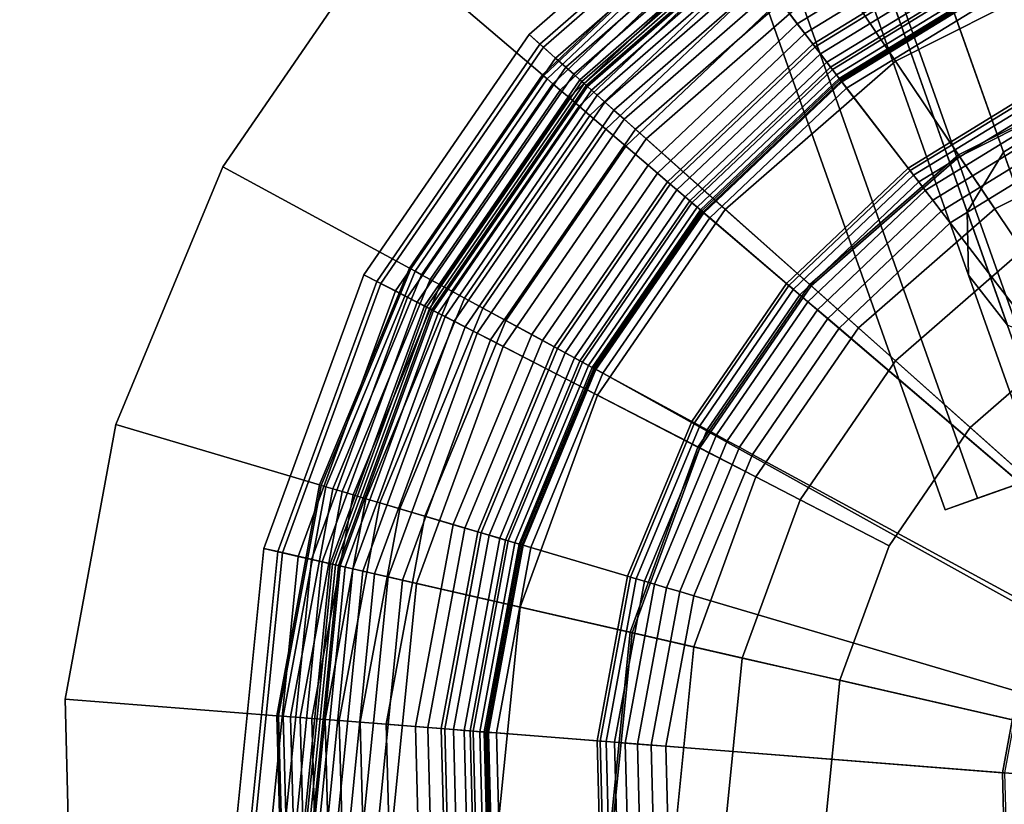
# Model space of a CAD drawing. Extents: x -43.1 to 43.1, y -41.3 to 41.3.
# Tile 263 of 656: x 12.8 to 13.8, y -39.9 to -39.1. Entities that reach past the tile are written whole.
import ezdxf

# ---------------------------------------------------------------- set-up
doc = ezdxf.new("R2010")
doc.units = 0
for name, color, linetype in [('CABLE.1', 18, 'CONTINUOUS'), ('LAMP', 7, 'CONTINUOUS'), ('LAMP_SUPPORT', 18, 'CONTINUOUS'), ('METAL_BASE', 254, 'CONTINUOUS')]:
    doc.layers.add(name, color=color, linetype=linetype)

msp = doc.modelspace()

# ---------------------------------------------------------------- linework, layer by layer
at = {"layer": 'CABLE.1'}
for points in [[(13.6834, -38.6408, 24.0598), (13.7612, -38.6278, 24.044), (13.9506, -39.1627, 24.6457), (13.8718, -39.1726, 24.6581)], [(13.7612, -38.6278, 24.044), (13.8273, -38.6443, 24.001), (14.0196, -39.1873, 24.6119), (13.9506, -39.1627, 24.6457)], [(13.6148, -38.6797, 24.044), (13.6834, -38.6408, 24.0598), (13.8718, -39.1726, 24.6581), (13.8042, -39.2145, 24.6457)], [(13.5738, -38.734, 24.001), (13.6148, -38.6797, 24.044), (13.8042, -39.2145, 24.6457), (13.7661, -39.2771, 24.6119)], [(13.5713, -38.7893, 23.9422), (13.5738, -38.734, 24.001), (13.7661, -39.2771, 24.6119), (13.7675, -39.3436, 24.5657)], [(13.608, -38.8307, 23.8834), (13.5713, -38.7893, 23.9422), (13.7675, -39.3436, 24.5657), (13.8082, -39.3961, 24.5195)], [(13.8205, -38.7953, 23.8404), (13.7519, -38.8342, 23.8246), (13.9561, -39.4108, 24.4733), (14.0236, -39.3689, 24.4857)], [(13.6741, -38.8472, 23.8404), (13.608, -38.8307, 23.8834), (13.8082, -39.3961, 24.5195), (13.8772, -39.4207, 24.4857)], [(13.7519, -38.8342, 23.8246), (13.6741, -38.8472, 23.8404), (13.8772, -39.4207, 24.4857), (13.9561, -39.4108, 24.4733)], [(13.8042, -39.2145, 24.6457), (13.8718, -39.1726, 24.6581), (13.9956, -39.5223, 25.3255), (13.929, -39.567, 25.3184)], [(13.7661, -39.2771, 24.6119), (13.8042, -39.2145, 24.6457), (13.929, -39.567, 25.3184), (13.8935, -39.637, 25.2989)], [(13.7675, -39.3436, 24.5657), (13.7661, -39.2771, 24.6119), (13.8935, -39.637, 25.2989), (13.8986, -39.7137, 25.2723)], [(13.8082, -39.3961, 24.5195), (13.7675, -39.3436, 24.5657), (13.8986, -39.7137, 25.2723), (13.9429, -39.7766, 25.2456)]]:
    msp.add_3dface(points, dxfattribs=at)
at = {"layer": 'LAMP'}
for points in [[(13.3063, -39.091, 34.4527), (13.5368, -38.8899, 34.4527), (13.5453, -38.9026, 34.5706), (13.3177, -39.1012, 34.5706)], [(13.3213, -39.1043, 34.1969), (13.548, -38.9066, 34.1969), (13.5368, -38.8899, 34.4527), (13.3063, -39.091, 34.4527)], [(13.3177, -39.1012, 34.5706), (13.5453, -38.9026, 34.5706), (13.578, -38.9513, 34.6933), (13.3615, -39.1402, 34.6933)], [(13.7567, -39.2172, 32.4555), (13.9416, -39.1241, 32.4555), (13.8599, -38.8933, 32.4478), (13.6201, -39.0139, 32.4478)], [(13.3341, -39.1157, 33.9125), (13.5575, -38.9208, 33.9125), (13.548, -38.9066, 34.1969), (13.3213, -39.1043, 34.1969)], [(13.6285, -39.0265, 34.8124), (13.865, -38.9076, 34.8124), (13.9021, -39.0125, 34.9196), (13.6906, -39.1189, 34.9196)], [(13.3447, -39.1252, 33.6123), (13.5655, -38.9326, 33.6123), (13.5575, -38.9208, 33.9125), (13.3341, -39.1157, 33.9125)], [(13.3532, -39.1328, 33.3092), (13.5718, -38.9421, 33.3092), (13.5655, -38.9326, 33.6123), (13.3447, -39.1252, 33.6123)], [(13.3596, -39.1385, 33.0163), (13.5766, -38.9492, 33.0163), (13.5718, -38.9421, 33.3092), (13.3532, -39.1328, 33.3092)], [(13.364, -39.1424, 32.7463), (13.5799, -38.9541, 32.7463), (13.5766, -38.9492, 33.0163), (13.3596, -39.1385, 33.0163)], [(13.3615, -39.1402, 34.6933), (13.578, -38.9513, 34.6933), (13.6285, -39.0265, 34.8124), (13.4291, -39.2005, 34.8124)], [(13.3663, -39.1445, 32.5123), (13.5816, -38.9566, 32.5123), (13.5799, -38.9541, 32.7463), (13.364, -39.1424, 32.7463)], [(13.3677, -39.1457, 32.4972), (13.5827, -38.9582, 32.4972), (13.5816, -38.9566, 32.5123), (13.3663, -39.1445, 32.5123)], [(13.3717, -39.1493, 32.4834), (13.5856, -38.9626, 32.4834), (13.5827, -38.9582, 32.4972), (13.3677, -39.1457, 32.4972)], [(13.3778, -39.1547, 32.4712), (13.5902, -38.9695, 32.4712), (13.5856, -38.9626, 32.4834), (13.3717, -39.1493, 32.4834)], [(13.3858, -39.1619, 32.4612), (13.5962, -38.9784, 32.4612), (13.5902, -38.9695, 32.4712), (13.3778, -39.1547, 32.4712)], [(13.3954, -39.1704, 32.4537), (13.6033, -38.989, 32.4537), (13.5962, -38.9784, 32.4612), (13.3858, -39.1619, 32.4612)], [(13.4062, -39.18, 32.4491), (13.6114, -39.0009, 32.4491), (13.6033, -38.989, 32.4537), (13.3954, -39.1704, 32.4537)], [(13.4178, -39.1904, 32.4478), (13.6201, -39.0139, 32.4478), (13.6114, -39.0009, 32.4491), (13.4062, -39.18, 32.4491)], [(13.6007, -39.3533, 32.4555), (13.7567, -39.2172, 32.4555), (13.6201, -39.0139, 32.4478), (13.4178, -39.1904, 32.4478)], [(13.6906, -39.1189, 34.9196), (13.9021, -39.0125, 34.9196), (13.9424, -39.1262, 35.0066), (13.7579, -39.219, 35.0066)], [(13.4291, -39.2005, 34.8124), (13.6285, -39.0265, 34.8124), (13.6906, -39.1189, 34.9196), (13.5122, -39.2745, 34.9196)], [(13.1331, -39.3431, 34.4527), (13.3063, -39.091, 34.4527), (13.3177, -39.1012, 34.5706), (13.1466, -39.3501, 34.5706)], [(13.1509, -39.3523, 34.1969), (13.3213, -39.1043, 34.1969), (13.3063, -39.091, 34.4527), (13.1331, -39.3431, 34.4527)], [(13.1466, -39.3501, 34.5706), (13.3177, -39.1012, 34.5706), (13.3615, -39.1402, 34.6933), (13.1987, -39.377, 34.6933)], [(13.1661, -39.3601, 33.9125), (13.3341, -39.1157, 33.9125), (13.3213, -39.1043, 34.1969), (13.1509, -39.3523, 34.1969)], [(13.1788, -39.3667, 33.6123), (13.3447, -39.1252, 33.6123), (13.3341, -39.1157, 33.9125), (13.1661, -39.3601, 33.9125)], [(13.5122, -39.2745, 34.9196), (13.6906, -39.1189, 34.9196), (13.7579, -39.219, 35.0066), (13.6023, -39.3547, 35.0066)], [(13.1889, -39.3719, 33.3092), (13.3532, -39.1328, 33.3092), (13.3447, -39.1252, 33.6123), (13.1788, -39.3667, 33.6123)], [(13.7949, -39.2741, 31.956), (13.9645, -39.1888, 31.956), (13.9416, -39.1241, 32.4555), (13.7567, -39.2172, 32.4555)], [(13.7579, -39.219, 35.0066), (13.9424, -39.1262, 35.0066), (13.9819, -39.2379, 35.0649), (13.824, -39.3173, 35.0649)], [(13.1966, -39.3759, 33.0163), (13.3596, -39.1385, 33.0163), (13.3532, -39.1328, 33.3092), (13.1889, -39.3719, 33.3092)], [(13.2017, -39.3785, 32.7463), (13.364, -39.1424, 32.7463), (13.3596, -39.1385, 33.0163), (13.1966, -39.3759, 33.0163)], [(13.1987, -39.377, 34.6933), (13.3615, -39.1402, 34.6933), (13.4291, -39.2005, 34.8124), (13.2792, -39.4185, 34.8124)], [(13.2044, -39.3799, 32.5123), (13.3663, -39.1445, 32.5123), (13.364, -39.1424, 32.7463), (13.2017, -39.3785, 32.7463)], [(13.2062, -39.3808, 32.4972), (13.3677, -39.1457, 32.4972), (13.3663, -39.1445, 32.5123), (13.2044, -39.3799, 32.5123)], [(13.2109, -39.3833, 32.4834), (13.3717, -39.1493, 32.4834), (13.3677, -39.1457, 32.4972), (13.2062, -39.3808, 32.4972)], [(13.2182, -39.387, 32.4712), (13.3778, -39.1547, 32.4712), (13.3717, -39.1493, 32.4834), (13.2109, -39.3833, 32.4834)], [(13.2277, -39.3919, 32.4612), (13.3858, -39.1619, 32.4612), (13.3778, -39.1547, 32.4712), (13.2182, -39.387, 32.4712)], [(13.2391, -39.3978, 32.4537), (13.3954, -39.1704, 32.4537), (13.3858, -39.1619, 32.4612), (13.2277, -39.3919, 32.4612)], [(13.2519, -39.4044, 32.4491), (13.4062, -39.18, 32.4491), (13.3954, -39.1704, 32.4537), (13.2391, -39.3978, 32.4537)], [(13.2658, -39.4116, 32.4478), (13.4178, -39.1904, 32.4478), (13.4062, -39.18, 32.4491), (13.2519, -39.4044, 32.4491)], [(13.4834, -39.5239, 32.4555), (13.6007, -39.3533, 32.4555), (13.4178, -39.1904, 32.4478), (13.2658, -39.4116, 32.4478)], [(13.7949, -39.2741, 31.956), (13.6518, -39.3989, 31.956), (14.2174, -39.9027, 31.956), (13.9645, -39.1888, 31.956)], [(13.2792, -39.4185, 34.8124), (13.4291, -39.2005, 34.8124), (13.5122, -39.2745, 34.9196), (13.3781, -39.4696, 34.9196)], [(13.6518, -39.3989, 31.956), (13.7949, -39.2741, 31.956), (13.7567, -39.2172, 32.4555), (13.6007, -39.3533, 32.4555)], [(13.6023, -39.3547, 35.0066), (13.7579, -39.219, 35.0066), (13.824, -39.3173, 35.0649), (13.6908, -39.4335, 35.0649)], [(13.3781, -39.4696, 34.9196), (13.5122, -39.2745, 34.9196), (13.6023, -39.3547, 35.0066), (13.4853, -39.5249, 35.0066)], [(13.6908, -39.4335, 35.0649), (13.824, -39.3173, 35.0649), (13.8826, -39.4046, 35.0862), (13.7692, -39.5035, 35.0862)], [(13.8826, -39.4046, 35.0862), (14.017, -39.337, 35.0862), (14.2174, -39.9027, 35.0862), (13.7692, -39.5035, 35.0862)], [(13.0279, -39.6303, 34.4527), (13.1331, -39.3431, 34.4527), (13.1466, -39.3501, 34.5706), (13.0428, -39.6337, 34.5706)], [(13.0475, -39.6348, 34.1969), (13.1509, -39.3523, 34.1969), (13.1331, -39.3431, 34.4527), (13.0279, -39.6303, 34.4527)], [(13.0428, -39.6337, 34.5706), (13.1466, -39.3501, 34.5706), (13.1987, -39.377, 34.6933), (13.1, -39.6468, 34.6933)], [(13.0642, -39.6386, 33.9125), (13.1661, -39.3601, 33.9125), (13.1509, -39.3523, 34.1969), (13.0475, -39.6348, 34.1969)], [(13.5443, -39.5553, 31.956), (13.6518, -39.3989, 31.956), (13.6007, -39.3533, 32.4555), (13.4834, -39.5239, 32.4555)], [(13.4853, -39.5249, 35.0066), (13.6023, -39.3547, 35.0066), (13.6908, -39.4335, 35.0649), (13.5906, -39.5793, 35.0649)], [(13.0781, -39.6418, 33.6123), (13.1788, -39.3667, 33.6123), (13.1661, -39.3601, 33.9125), (13.0642, -39.6386, 33.9125)], [(13.0892, -39.6444, 33.3092), (13.1889, -39.3719, 33.3092), (13.1788, -39.3667, 33.6123), (13.0781, -39.6418, 33.6123)], [(13.0976, -39.6463, 33.0163), (13.1966, -39.3759, 33.0163), (13.1889, -39.3719, 33.3092), (13.0892, -39.6444, 33.3092)], [(13.1033, -39.6476, 32.7463), (13.2017, -39.3785, 32.7463), (13.1966, -39.3759, 33.0163), (13.0976, -39.6463, 33.0163)], [(13.1, -39.6468, 34.6933), (13.1987, -39.377, 34.6933), (13.2792, -39.4185, 34.8124), (13.1883, -39.6671, 34.8124)], [(13.1062, -39.6483, 32.5123), (13.2044, -39.3799, 32.5123), (13.2017, -39.3785, 32.7463), (13.1033, -39.6476, 32.7463)], [(13.1081, -39.6487, 32.4972), (13.2062, -39.3808, 32.4972), (13.2044, -39.3799, 32.5123), (13.1062, -39.6483, 32.5123)], [(13.1133, -39.6499, 32.4834), (13.2109, -39.3833, 32.4834), (13.2062, -39.3808, 32.4972), (13.1081, -39.6487, 32.4972)], [(13.1213, -39.6517, 32.4712), (13.2182, -39.387, 32.4712), (13.2109, -39.3833, 32.4834), (13.1133, -39.6499, 32.4834)], [(13.1318, -39.6541, 32.4612), (13.2277, -39.3919, 32.4612), (13.2182, -39.387, 32.4712), (13.1213, -39.6517, 32.4712)], [(13.1442, -39.657, 32.4537), (13.2391, -39.3978, 32.4537), (13.2277, -39.3919, 32.4612), (13.1318, -39.6541, 32.4612)], [(13.1583, -39.6602, 32.4491), (13.2519, -39.4044, 32.4491), (13.2391, -39.3978, 32.4537), (13.1442, -39.657, 32.4537)], [(13.5443, -39.5553, 31.956), (13.4791, -39.7336, 31.956), (14.2174, -39.9027, 31.956), (13.6518, -39.3989, 31.956)], [(13.1735, -39.6637, 32.4478), (13.2658, -39.4116, 32.4478), (13.2519, -39.4044, 32.4491), (13.1583, -39.6602, 32.4491)], [(13.4122, -39.7183, 32.4555), (13.4834, -39.5239, 32.4555), (13.2658, -39.4116, 32.4478), (13.1735, -39.6637, 32.4478)], [(13.1883, -39.6671, 34.8124), (13.2792, -39.4185, 34.8124), (13.3781, -39.4696, 34.9196), (13.2968, -39.6919, 34.9196)], [(13.5906, -39.5793, 35.0649), (13.6908, -39.4335, 35.0649), (13.7692, -39.5035, 35.0862), (13.684, -39.6275, 35.0862)], [(13.2968, -39.6919, 34.9196), (13.3781, -39.4696, 34.9196), (13.4853, -39.5249, 35.0066), (13.4143, -39.7188, 35.0066)], [(13.684, -39.6275, 35.0862), (13.7692, -39.5035, 35.0862), (14.2174, -39.9027, 35.0862), (13.6323, -39.7687, 35.0862)], [(13.4791, -39.7336, 31.956), (13.5443, -39.5553, 31.956), (13.4834, -39.5239, 32.4555), (13.4122, -39.7183, 32.4555)], [(13.4143, -39.7188, 35.0066), (13.4853, -39.5249, 35.0066), (13.5906, -39.5793, 35.0649), (13.5299, -39.7453, 35.0649)], [(13.5299, -39.7453, 35.0649), (13.5906, -39.5793, 35.0649), (13.684, -39.6275, 35.0862), (13.6323, -39.7687, 35.0862)], [(12.9976, -39.9347, 34.4527), (13.0279, -39.6303, 34.4527), (13.0428, -39.6337, 34.5706), (13.0128, -39.9343, 34.5706)], [(13.0176, -39.9342, 34.1969), (13.0475, -39.6348, 34.1969), (13.0279, -39.6303, 34.4527), (12.9976, -39.9347, 34.4527)], [(13.0128, -39.9343, 34.5706), (13.0428, -39.6337, 34.5706), (13.1, -39.6468, 34.6933), (13.0714, -39.9327, 34.6933)], [(13.0347, -39.9337, 33.9125), (13.0642, -39.6386, 33.9125), (13.0475, -39.6348, 34.1969), (13.0176, -39.9342, 34.1969)], [(13.049, -39.9333, 33.6123), (13.0781, -39.6418, 33.6123), (13.0642, -39.6386, 33.9125), (13.0347, -39.9337, 33.9125)], [(13.0604, -39.933, 33.3092), (13.0892, -39.6444, 33.3092), (13.0781, -39.6418, 33.6123), (13.049, -39.9333, 33.6123)], [(13.069, -39.9328, 33.0163), (13.0976, -39.6463, 33.0163), (13.0892, -39.6444, 33.3092), (13.0604, -39.933, 33.3092)], [(13.0748, -39.9327, 32.7463), (13.1033, -39.6476, 32.7463), (13.0976, -39.6463, 33.0163), (13.069, -39.9328, 33.0163)], [(13.0714, -39.9327, 34.6933), (13.1, -39.6468, 34.6933), (13.1883, -39.6671, 34.8124), (13.162, -39.9304, 34.8124)], [(13.0779, -39.9326, 32.5123), (13.1062, -39.6483, 32.5123), (13.1033, -39.6476, 32.7463), (13.0748, -39.9327, 32.7463)], [(13.0798, -39.9325, 32.4972), (13.1081, -39.6487, 32.4972), (13.1062, -39.6483, 32.5123), (13.0779, -39.9326, 32.5123)], [(13.0851, -39.9324, 32.4834), (13.1133, -39.6499, 32.4834), (13.1081, -39.6487, 32.4972), (13.0798, -39.9325, 32.4972)], [(13.0933, -39.9322, 32.4712), (13.1213, -39.6517, 32.4712), (13.1133, -39.6499, 32.4834), (13.0851, -39.9324, 32.4834)], [(13.104, -39.9319, 32.4612), (13.1318, -39.6541, 32.4612), (13.1213, -39.6517, 32.4712), (13.0933, -39.9322, 32.4712)], [(13.1168, -39.9315, 32.4537), (13.1442, -39.657, 32.4537), (13.1318, -39.6541, 32.4612), (13.104, -39.9319, 32.4612)], [(13.1312, -39.9312, 32.4491), (13.1583, -39.6602, 32.4491), (13.1442, -39.657, 32.4537), (13.1168, -39.9315, 32.4537)], [(13.1469, -39.9308, 32.4478), (13.1735, -39.6637, 32.4478), (13.1583, -39.6602, 32.4491), (13.1312, -39.9312, 32.4491)], [(13.3917, -39.9243, 32.4555), (13.4122, -39.7183, 32.4555), (13.1735, -39.6637, 32.4478), (13.1469, -39.9308, 32.4478)], [(13.162, -39.9304, 34.8124), (13.1883, -39.6671, 34.8124), (13.2968, -39.6919, 34.9196), (13.2733, -39.9275, 34.9196)], [(13.2733, -39.9275, 34.9196), (13.2968, -39.6919, 34.9196), (13.4143, -39.7188, 35.0066), (13.3938, -39.9243, 35.0066)], [(13.4602, -39.9226, 31.956), (13.4791, -39.7336, 31.956), (13.4122, -39.7183, 32.4555), (13.3917, -39.9243, 32.4555)], [(13.3938, -39.9243, 35.0066), (13.4143, -39.7188, 35.0066), (13.5299, -39.7453, 35.0649), (13.5123, -39.9212, 35.0649)], [(13.4602, -39.9226, 31.956), (13.4889, -40.1102, 31.956), (14.2174, -39.9027, 31.956), (13.4791, -39.7336, 31.956)], [(13.5123, -39.9212, 35.0649), (13.5299, -39.7453, 35.0649), (13.6323, -39.7687, 35.0862), (13.6174, -39.9184, 35.0862)], [(13.6174, -39.9184, 35.0862), (13.6323, -39.7687, 35.0862), (14.2174, -39.9027, 35.0862), (13.6401, -40.0672, 35.0862)]]:
    msp.add_3dface(points, dxfattribs=at)
at = {"layer": 'LAMP_SUPPORT'}
for points in [[(13.7772, -38.9787, 32.3543), (13.5956, -39.09, 32.3543), (13.5388, -39.016, 32.3543), (13.737, -38.8945, 32.3543)], [(13.7583, -38.9392, 28.7526), (13.5689, -39.0553, 28.7526), (13.5877, -39.0797, 28.745), (13.7716, -38.967, 28.745)], [(13.4988, -38.9639, 28.8247), (13.3203, -39.1334, 28.8247), (13.3216, -39.1345, 28.8097), (13.4999, -38.9653, 28.8097)], [(13.4988, -38.9639, 32.2886), (13.3203, -39.1334, 32.2886), (13.3203, -39.1334, 28.8247), (13.4988, -38.9639, 28.8247)], [(13.4999, -38.9653, 32.3037), (13.3216, -39.1345, 32.3037), (13.3203, -39.1334, 32.2886), (13.4988, -38.9639, 32.2886)], [(13.4999, -38.9653, 28.8097), (13.3216, -39.1345, 28.8097), (13.3253, -39.1377, 28.7959), (13.5029, -38.9692, 28.7959)], [(13.5029, -38.9692, 32.3175), (13.3253, -39.1377, 32.3175), (13.3216, -39.1345, 32.3037), (13.4999, -38.9653, 32.3037)], [(13.5029, -38.9692, 28.7959), (13.3253, -39.1377, 28.7959), (13.3312, -39.1428, 28.7837), (13.5076, -38.9754, 28.7837)], [(13.5076, -38.9754, 32.3297), (13.3312, -39.1428, 32.3297), (13.3253, -39.1377, 32.3175), (13.5029, -38.9692, 32.3175)], [(13.5076, -38.9754, 28.7837), (13.3312, -39.1428, 28.7837), (13.339, -39.1494, 28.7735), (13.5138, -38.9834, 28.7735)], [(13.5138, -38.9834, 32.3398), (13.339, -39.1494, 32.3398), (13.3312, -39.1428, 32.3297), (13.5076, -38.9754, 32.3297)], [(13.7716, -38.967, 28.745), (13.5877, -39.0797, 28.745), (13.6063, -39.104, 28.735), (13.7848, -38.9946, 28.735)], [(14.2012, -39.8793, 31.3898), (13.6337, -39.1397, 31.3898), (13.8041, -39.0352, 31.3898), (13.9926, -38.9685, 31.3898)], [(13.5138, -38.9834, 28.7735), (13.339, -39.1494, 28.7735), (13.3483, -39.1573, 28.7657), (13.5213, -38.9931, 28.7657)], [(13.5213, -38.9931, 32.3476), (13.3483, -39.1573, 32.3476), (13.339, -39.1494, 32.3398), (13.5138, -38.9834, 32.3398)], [(13.7832, -38.9913, 32.3527), (13.6041, -39.1011, 32.3527), (13.5956, -39.09, 32.3543), (13.7772, -38.9787, 32.3543)], [(13.5213, -38.9931, 28.7657), (13.3483, -39.1573, 28.7657), (13.3588, -39.1663, 28.7608), (13.5297, -39.0041, 28.7608)], [(13.5297, -39.0041, 32.3525), (13.3588, -39.1663, 32.3525), (13.3483, -39.1573, 32.3476), (13.5213, -38.9931, 32.3476)], [(13.7887, -39.0029, 32.3481), (13.6119, -39.1112, 32.3481), (13.6041, -39.1011, 32.3527), (13.7832, -38.9913, 32.3527)], [(13.7848, -38.9946, 28.735), (13.6063, -39.104, 28.735), (13.6226, -39.1252, 28.7229), (13.7963, -39.0188, 28.7229)], [(13.5297, -39.0041, 28.7608), (13.3588, -39.1663, 28.7608), (13.3702, -39.176, 28.7591), (13.5388, -39.016, 28.7591)], [(13.5388, -39.016, 32.3543), (13.3702, -39.176, 32.3543), (13.3588, -39.1663, 32.3525), (13.5297, -39.0041, 32.3525)], [(13.7936, -39.0131, 32.3409), (13.6188, -39.1202, 32.3409), (13.6119, -39.1112, 32.3481), (13.7887, -39.0029, 32.3481)], [(13.5388, -39.016, 28.7591), (13.3702, -39.176, 28.7591), (13.3869, -39.1903, 28.7574), (13.5522, -39.0334, 28.7574)], [(13.5956, -39.09, 32.3543), (13.4411, -39.2366, 32.3543), (13.3702, -39.176, 32.3543), (13.5388, -39.016, 32.3543)], [(13.7976, -39.0216, 32.3315), (13.6245, -39.1277, 32.3315), (13.6188, -39.1202, 32.3409), (13.7936, -39.0131, 32.3409)], [(13.7963, -39.0188, 28.7229), (13.6226, -39.1252, 28.7229), (13.6344, -39.1406, 28.709), (13.8046, -39.0362, 28.709)], [(13.8007, -39.0281, 32.3202), (13.6289, -39.1334, 32.3202), (13.6245, -39.1277, 32.3315), (13.7976, -39.0216, 32.3315)], [(13.5522, -39.0334, 28.7574), (13.3869, -39.1903, 28.7574), (13.4078, -39.2082, 28.7526), (13.5689, -39.0553, 28.7526)], [(13.8027, -39.0323, 32.3074), (13.6317, -39.1371, 32.3074), (13.6289, -39.1334, 32.3202), (13.8007, -39.0281, 32.3202)], [(13.8034, -39.0337, 32.2934), (13.6327, -39.1384, 32.2934), (13.6317, -39.1371, 32.3074), (13.8027, -39.0323, 32.3074)], [(13.8041, -39.0352, 31.3898), (13.6337, -39.1397, 31.3898), (13.6327, -39.1384, 32.2934), (13.8034, -39.0337, 32.2934)], [(13.8046, -39.0362, 28.709), (13.6344, -39.1406, 28.709), (13.6395, -39.1472, 28.6937), (13.8082, -39.0438, 28.6937)], [(13.8082, -39.0438, 28.6937), (13.6395, -39.1472, 28.6937), (13.704, -39.2313, 27.6716), (13.8538, -39.1394, 27.6716)], [(13.5689, -39.0553, 28.7526), (13.4078, -39.2082, 28.7526), (13.4313, -39.2282, 28.745), (13.5877, -39.0797, 28.745)], [(13.5877, -39.0797, 28.745), (13.4313, -39.2282, 28.745), (13.4545, -39.2481, 28.735), (13.6063, -39.104, 28.735)], [(13.6041, -39.1011, 32.3527), (13.4517, -39.2457, 32.3527), (13.4411, -39.2366, 32.3543), (13.5956, -39.09, 32.3543)], [(13.6119, -39.1112, 32.3481), (13.4615, -39.254, 32.3481), (13.4517, -39.2457, 32.3527), (13.6041, -39.1011, 32.3527)], [(13.6063, -39.104, 28.735), (13.4545, -39.2481, 28.735), (13.4749, -39.2654, 28.7229), (13.6226, -39.1252, 28.7229)], [(13.6188, -39.1202, 32.3409), (13.4701, -39.2613, 32.3409), (13.4615, -39.254, 32.3481), (13.6119, -39.1112, 32.3481)], [(13.6245, -39.1277, 32.3315), (13.4772, -39.2675, 32.3315), (13.4701, -39.2613, 32.3409), (13.6188, -39.1202, 32.3409)], [(13.6226, -39.1252, 28.7229), (13.4749, -39.2654, 28.7229), (13.4896, -39.278, 28.709), (13.6344, -39.1406, 28.709)], [(13.6289, -39.1334, 32.3202), (13.4827, -39.2721, 32.3202), (13.4772, -39.2675, 32.3315), (13.6245, -39.1277, 32.3315)], [(13.3203, -39.1334, 28.8247), (13.1808, -39.3363, 28.8247), (13.1823, -39.3371, 28.8097), (13.3216, -39.1345, 28.8097)], [(13.3203, -39.1334, 32.2886), (13.1808, -39.3363, 32.2886), (13.1808, -39.3363, 28.8247), (13.3203, -39.1334, 28.8247)], [(13.3216, -39.1345, 32.3037), (13.1823, -39.3371, 32.3037), (13.1808, -39.3363, 32.2886), (13.3203, -39.1334, 32.2886)], [(13.3216, -39.1345, 28.8097), (13.1823, -39.3371, 28.8097), (13.1867, -39.3395, 28.7959), (13.3253, -39.1377, 28.7959)], [(13.3253, -39.1377, 32.3175), (13.1867, -39.3395, 32.3175), (13.1823, -39.3371, 32.3037), (13.3216, -39.1345, 32.3037)], [(13.3253, -39.1377, 28.7959), (13.1867, -39.3395, 28.7959), (13.1935, -39.3432, 28.7837), (13.3312, -39.1428, 28.7837)], [(13.3312, -39.1428, 32.3297), (13.1935, -39.3432, 32.3297), (13.1867, -39.3395, 32.3175), (13.3253, -39.1377, 32.3175)], [(13.6317, -39.1371, 32.3074), (13.4862, -39.2751, 32.3074), (13.4827, -39.2721, 32.3202), (13.6289, -39.1334, 32.3202)], [(13.6327, -39.1384, 32.2934), (13.4875, -39.2762, 32.2934), (13.4862, -39.2751, 32.3074), (13.6317, -39.1371, 32.3074)], [(13.6337, -39.1397, 31.3898), (13.4887, -39.2773, 31.3898), (13.4875, -39.2762, 32.2934), (13.6327, -39.1384, 32.2934)], [(14.2012, -39.8793, 31.3898), (14.1976, -39.8827, 31.3898), (13.4887, -39.2773, 31.3898), (13.6337, -39.1397, 31.3898)], [(13.6344, -39.1406, 28.709), (13.4896, -39.278, 28.709), (13.4959, -39.2834, 28.6937), (13.6395, -39.1472, 28.6937)], [(13.8538, -39.1394, 27.6716), (13.704, -39.2313, 27.6716), (13.706, -39.2339, 27.6563), (13.8552, -39.1424, 27.6563)], [(13.3312, -39.1428, 28.7837), (13.1935, -39.3432, 28.7837), (13.2024, -39.348, 28.7735), (13.339, -39.1494, 28.7735)], [(13.339, -39.1494, 32.3398), (13.2024, -39.348, 32.3398), (13.1935, -39.3432, 32.3297), (13.3312, -39.1428, 32.3297)], [(13.339, -39.1494, 28.7735), (13.2024, -39.348, 28.7735), (13.2132, -39.3538, 28.7657), (13.3483, -39.1573, 28.7657)], [(13.3483, -39.1573, 32.3476), (13.2132, -39.3538, 32.3476), (13.2024, -39.348, 32.3398), (13.339, -39.1494, 32.3398)], [(13.6395, -39.1472, 28.6937), (13.4959, -39.2834, 28.6937), (13.5765, -39.3522, 27.6716), (13.704, -39.2313, 27.6716)], [(13.8552, -39.1424, 27.6563), (13.706, -39.2339, 27.6563), (13.7098, -39.2388, 27.6424), (13.8579, -39.148, 27.6424)], [(13.8579, -39.148, 27.6424), (13.7098, -39.2388, 27.6424), (13.7152, -39.2458, 27.6303), (13.8618, -39.156, 27.6303)], [(13.3483, -39.1573, 28.7657), (13.2132, -39.3538, 28.7657), (13.2253, -39.3604, 28.7608), (13.3588, -39.1663, 28.7608)], [(13.3588, -39.1663, 32.3525), (13.2253, -39.3604, 32.3525), (13.2132, -39.3538, 32.3476), (13.3483, -39.1573, 32.3476)], [(13.8618, -39.156, 27.6303), (13.7152, -39.2458, 27.6303), (13.7219, -39.2547, 27.6203), (13.8665, -39.166, 27.6203)], [(13.3588, -39.1663, 28.7608), (13.2253, -39.3604, 28.7608), (13.2385, -39.3676, 28.7591), (13.3702, -39.176, 28.7591)], [(13.3702, -39.176, 32.3543), (13.2385, -39.3676, 32.3543), (13.2253, -39.3604, 32.3525), (13.3588, -39.1663, 32.3525)], [(13.8665, -39.166, 27.6203), (13.7219, -39.2547, 27.6203), (13.7298, -39.2649, 27.6127), (13.8721, -39.1777, 27.6127)], [(13.3702, -39.176, 28.7591), (13.2385, -39.3676, 28.7591), (13.2578, -39.3781, 28.7574), (13.3869, -39.1903, 28.7574)], [(13.4411, -39.2366, 32.3543), (13.3205, -39.4121, 32.3543), (13.2385, -39.3676, 32.3543), (13.3702, -39.176, 32.3543)], [(13.8721, -39.1777, 27.6127), (13.7298, -39.2649, 27.6127), (13.7386, -39.2764, 27.6079), (13.8783, -39.1908, 27.6079)], [(13.3869, -39.1903, 28.7574), (13.2578, -39.3781, 28.7574), (13.282, -39.3912, 28.7526), (13.4078, -39.2082, 28.7526)], [(13.8783, -39.1908, 27.6079), (13.7386, -39.2764, 27.6079), (13.7481, -39.2887, 27.6063), (13.885, -39.2048, 27.6063)], [(13.4078, -39.2082, 28.7526), (13.282, -39.3912, 28.7526), (13.3091, -39.4059, 28.745), (13.4313, -39.2282, 28.745)], [(13.885, -39.2048, 27.6063), (13.7481, -39.2887, 27.6063), (13.9637, -39.5697, 27.6063), (14.0375, -39.5245, 27.6063)], [(13.4313, -39.2282, 28.745), (13.3091, -39.4059, 28.745), (13.336, -39.4205, 28.735), (13.4545, -39.2481, 28.735)], [(13.704, -39.2313, 27.6716), (13.5765, -39.3522, 27.6716), (13.579, -39.3544, 27.6563), (13.706, -39.2339, 27.6563)], [(13.706, -39.2339, 27.6563), (13.579, -39.3544, 27.6563), (13.5838, -39.3584, 27.6424), (13.7098, -39.2388, 27.6424)], [(13.4517, -39.2457, 32.3527), (13.3327, -39.4188, 32.3527), (13.3205, -39.4121, 32.3543), (13.4411, -39.2366, 32.3543)], [(13.7098, -39.2388, 27.6424), (13.5838, -39.3584, 27.6424), (13.5905, -39.3642, 27.6303), (13.7152, -39.2458, 27.6303)], [(13.4615, -39.254, 32.3481), (13.344, -39.4249, 32.3481), (13.3327, -39.4188, 32.3527), (13.4517, -39.2457, 32.3527)], [(13.4545, -39.2481, 28.735), (13.336, -39.4205, 28.735), (13.3595, -39.4333, 28.7229), (13.4749, -39.2654, 28.7229)], [(13.4701, -39.2613, 32.3409), (13.3539, -39.4303, 32.3409), (13.344, -39.4249, 32.3481), (13.4615, -39.254, 32.3481)], [(13.7152, -39.2458, 27.6303), (13.5905, -39.3642, 27.6303), (13.5989, -39.3714, 27.6203), (13.7219, -39.2547, 27.6203)], [(13.7219, -39.2547, 27.6203), (13.5989, -39.3714, 27.6203), (13.6088, -39.3798, 27.6127), (13.7298, -39.2649, 27.6127)], [(13.4772, -39.2675, 32.3315), (13.3622, -39.4348, 32.3315), (13.3539, -39.4303, 32.3409), (13.4701, -39.2613, 32.3409)], [(13.7298, -39.2649, 27.6127), (13.6088, -39.3798, 27.6127), (13.6198, -39.3892, 27.6079), (13.7386, -39.2764, 27.6079)], [(13.4749, -39.2654, 28.7229), (13.3595, -39.4333, 28.7229), (13.3765, -39.4425, 28.709), (13.4896, -39.278, 28.709)], [(13.4827, -39.2721, 32.3202), (13.3686, -39.4382, 32.3202), (13.3622, -39.4348, 32.3315), (13.4772, -39.2675, 32.3315)], [(13.4862, -39.2751, 32.3074), (13.3726, -39.4404, 32.3074), (13.3686, -39.4382, 32.3202), (13.4827, -39.2721, 32.3202)], [(13.4875, -39.2762, 32.2934), (13.3741, -39.4412, 32.2934), (13.3726, -39.4404, 32.3074), (13.4862, -39.2751, 32.3074)], [(13.4887, -39.2773, 31.3898), (13.3755, -39.442, 31.3898), (13.3741, -39.4412, 32.2934), (13.4875, -39.2762, 32.2934)], [(14.1976, -39.8827, 31.3898), (14.1919, -39.8963, 31.3898), (13.3755, -39.442, 31.3898), (13.4887, -39.2773, 31.3898)], [(13.4896, -39.278, 28.709), (13.3765, -39.4425, 28.709), (13.3838, -39.4465, 28.6937), (13.4959, -39.2834, 28.6937)], [(13.4959, -39.2834, 28.6937), (13.3838, -39.4465, 28.6937), (13.477, -39.4971, 27.6716), (13.5765, -39.3522, 27.6716)], [(13.7386, -39.2764, 27.6079), (13.6198, -39.3892, 27.6079), (13.6316, -39.3993, 27.6063), (13.7481, -39.2887, 27.6063)], [(13.7481, -39.2887, 27.6063), (13.6316, -39.3993, 27.6063), (13.9009, -39.6293, 27.6063), (13.9637, -39.5697, 27.6063)], [(13.1808, -39.3363, 28.8247), (13.0866, -39.5637, 28.8247), (13.0883, -39.5642, 28.8097), (13.1823, -39.3371, 28.8097)], [(13.1808, -39.3363, 32.2886), (13.0866, -39.5637, 32.2886), (13.0866, -39.5637, 28.8247), (13.1808, -39.3363, 28.8247)], [(13.1823, -39.3371, 32.3037), (13.0883, -39.5642, 32.3037), (13.0866, -39.5637, 32.2886), (13.1808, -39.3363, 32.2886)], [(13.1823, -39.3371, 28.8097), (13.0883, -39.5642, 28.8097), (13.093, -39.5656, 28.7959), (13.1867, -39.3395, 28.7959)], [(13.1867, -39.3395, 32.3175), (13.093, -39.5656, 32.3175), (13.0883, -39.5642, 32.3037), (13.1823, -39.3371, 32.3037)], [(13.1867, -39.3395, 28.7959), (13.093, -39.5656, 28.7959), (13.1004, -39.5678, 28.7837), (13.1935, -39.3432, 28.7837)], [(13.1935, -39.3432, 32.3297), (13.1004, -39.5678, 32.3297), (13.093, -39.5656, 32.3175), (13.1867, -39.3395, 32.3175)], [(13.1935, -39.3432, 28.7837), (13.1004, -39.5678, 28.7837), (13.1102, -39.5707, 28.7735), (13.2024, -39.348, 28.7735)], [(13.2024, -39.348, 32.3398), (13.1102, -39.5707, 32.3398), (13.1004, -39.5678, 32.3297), (13.1935, -39.3432, 32.3297)], [(13.2024, -39.348, 28.7735), (13.1102, -39.5707, 28.7735), (13.1219, -39.5742, 28.7657), (13.2132, -39.3538, 28.7657)], [(13.2132, -39.3538, 32.3476), (13.1219, -39.5742, 32.3476), (13.1102, -39.5707, 32.3398), (13.2024, -39.348, 32.3398)], [(13.2132, -39.3538, 28.7657), (13.1219, -39.5742, 28.7657), (13.1351, -39.5781, 28.7608), (13.2253, -39.3604, 28.7608)], [(13.2253, -39.3604, 32.3525), (13.1351, -39.5781, 32.3525), (13.1219, -39.5742, 32.3476), (13.2132, -39.3538, 32.3476)], [(13.5765, -39.3522, 27.6716), (13.477, -39.4971, 27.6716), (13.4798, -39.4986, 27.6563), (13.579, -39.3544, 27.6563)], [(13.579, -39.3544, 27.6563), (13.4798, -39.4986, 27.6563), (13.4853, -39.5016, 27.6424), (13.5838, -39.3584, 27.6424)], [(13.2253, -39.3604, 28.7608), (13.1351, -39.5781, 28.7608), (13.1496, -39.5824, 28.7591), (13.2385, -39.3676, 28.7591)], [(13.2385, -39.3676, 32.3543), (13.1496, -39.5824, 32.3543), (13.1351, -39.5781, 32.3525), (13.2253, -39.3604, 32.3525)], [(13.2385, -39.3676, 28.7591), (13.1496, -39.5824, 28.7591), (13.1706, -39.5886, 28.7574), (13.2578, -39.3781, 28.7574)], [(13.3205, -39.4121, 32.3543), (13.239, -39.6089, 32.3543), (13.1496, -39.5824, 32.3543), (13.2385, -39.3676, 32.3543)], [(13.5838, -39.3584, 27.6424), (13.4853, -39.5016, 27.6424), (13.4931, -39.5058, 27.6303), (13.5905, -39.3642, 27.6303)], [(13.5905, -39.3642, 27.6303), (13.4931, -39.5058, 27.6303), (13.5029, -39.5111, 27.6203), (13.5989, -39.3714, 27.6203)], [(13.2578, -39.3781, 28.7574), (13.1706, -39.5886, 28.7574), (13.197, -39.5964, 28.7526), (13.282, -39.3912, 28.7526)], [(13.5989, -39.3714, 27.6203), (13.5029, -39.5111, 27.6203), (13.5143, -39.5173, 27.6127), (13.6088, -39.3798, 27.6127)], [(13.6088, -39.3798, 27.6127), (13.5143, -39.5173, 27.6127), (13.527, -39.5242, 27.6079), (13.6198, -39.3892, 27.6079)], [(13.282, -39.3912, 28.7526), (13.197, -39.5964, 28.7526), (13.2266, -39.6052, 28.745), (13.3091, -39.4059, 28.745)], [(13.6198, -39.3892, 27.6079), (13.527, -39.5242, 27.6079), (13.5406, -39.5316, 27.6063), (13.6316, -39.3993, 27.6063)], [(13.6316, -39.3993, 27.6063), (13.5406, -39.5316, 27.6063), (13.8519, -39.7006, 27.6063), (13.9009, -39.6293, 27.6063)], [(13.3091, -39.4059, 28.745), (13.2266, -39.6052, 28.745), (13.2559, -39.6139, 28.735), (13.336, -39.4205, 28.735)], [(13.3327, -39.4188, 32.3527), (13.2524, -39.6128, 32.3527), (13.239, -39.6089, 32.3543), (13.3205, -39.4121, 32.3543)], [(13.344, -39.4249, 32.3481), (13.2646, -39.6165, 32.3481), (13.2524, -39.6128, 32.3527), (13.3327, -39.4188, 32.3527)], [(13.336, -39.4205, 28.735), (13.2559, -39.6139, 28.735), (13.2816, -39.6215, 28.7229), (13.3595, -39.4333, 28.7229)], [(13.3539, -39.4303, 32.3409), (13.2755, -39.6197, 32.3409), (13.2646, -39.6165, 32.3481), (13.344, -39.4249, 32.3481)], [(13.3622, -39.4348, 32.3315), (13.2845, -39.6224, 32.3315), (13.2755, -39.6197, 32.3409), (13.3539, -39.4303, 32.3409)], [(13.3595, -39.4333, 28.7229), (13.2816, -39.6215, 28.7229), (13.3001, -39.627, 28.709), (13.3765, -39.4425, 28.709)], [(13.3686, -39.4382, 32.3202), (13.2915, -39.6244, 32.3202), (13.2845, -39.6224, 32.3315), (13.3622, -39.4348, 32.3315)], [(13.3726, -39.4404, 32.3074), (13.2959, -39.6257, 32.3074), (13.2915, -39.6244, 32.3202), (13.3686, -39.4382, 32.3202)], [(13.3741, -39.4412, 32.2934), (13.2974, -39.6262, 32.2934), (13.2959, -39.6257, 32.3074), (13.3726, -39.4404, 32.3074)], [(14.1919, -39.8963, 31.3898), (13.2626, -39.8232, 31.3898), (13.299, -39.6267, 31.3898), (13.3755, -39.442, 31.3898)], [(13.3755, -39.442, 31.3898), (13.299, -39.6267, 31.3898), (13.2974, -39.6262, 32.2934), (13.3741, -39.4412, 32.2934)], [(13.3765, -39.4425, 28.709), (13.3001, -39.627, 28.709), (13.3081, -39.6293, 28.6937), (13.3838, -39.4465, 28.6937)], [(13.3838, -39.4465, 28.6937), (13.3081, -39.6293, 28.6937), (13.4097, -39.6594, 27.6716), (13.477, -39.4971, 27.6716)], [(13.477, -39.4971, 27.6716), (13.4097, -39.6594, 27.6716), (13.4128, -39.6604, 27.6563), (13.4798, -39.4986, 27.6563)], [(13.4798, -39.4986, 27.6563), (13.4128, -39.6604, 27.6563), (13.4188, -39.6621, 27.6424), (13.4853, -39.5016, 27.6424)], [(13.4853, -39.5016, 27.6424), (13.4188, -39.6621, 27.6424), (13.4273, -39.6647, 27.6303), (13.4931, -39.5058, 27.6303)], [(13.4931, -39.5058, 27.6303), (13.4273, -39.6647, 27.6303), (13.438, -39.6678, 27.6203), (13.5029, -39.5111, 27.6203)], [(13.5029, -39.5111, 27.6203), (13.438, -39.6678, 27.6203), (13.4504, -39.6715, 27.6127), (13.5143, -39.5173, 27.6127)], [(13.5143, -39.5173, 27.6127), (13.4504, -39.6715, 27.6127), (13.4643, -39.6756, 27.6079), (13.527, -39.5242, 27.6079)], [(13.527, -39.5242, 27.6079), (13.4643, -39.6756, 27.6079), (13.4792, -39.68, 27.6063), (13.5406, -39.5316, 27.6063)], [(13.5406, -39.5316, 27.6063), (13.4792, -39.68, 27.6063), (13.8187, -39.7806, 27.6063), (13.8519, -39.7006, 27.6063)], [(13.0866, -39.5637, 28.8247), (13.0417, -39.8058, 28.8247), (13.0435, -39.8059, 28.8097), (13.0883, -39.5642, 28.8097)], [(13.0866, -39.5637, 32.2886), (13.0417, -39.8058, 32.2886), (13.0417, -39.8058, 28.8247), (13.0866, -39.5637, 28.8247)], [(13.0883, -39.5642, 32.3037), (13.0435, -39.8059, 32.3037), (13.0417, -39.8058, 32.2886), (13.0866, -39.5637, 32.2886)], [(13.0883, -39.5642, 28.8097), (13.0435, -39.8059, 28.8097), (13.0484, -39.8063, 28.7959), (13.093, -39.5656, 28.7959)], [(13.093, -39.5656, 32.3175), (13.0484, -39.8063, 32.3175), (13.0435, -39.8059, 32.3037), (13.0883, -39.5642, 32.3037)], [(13.093, -39.5656, 28.7959), (13.0484, -39.8063, 28.7959), (13.0561, -39.8069, 28.7837), (13.1004, -39.5678, 28.7837)], [(13.1004, -39.5678, 32.3297), (13.0561, -39.8069, 32.3297), (13.0484, -39.8063, 32.3175), (13.093, -39.5656, 32.3175)], [(13.1004, -39.5678, 28.7837), (13.0561, -39.8069, 28.7837), (13.0663, -39.8077, 28.7735), (13.1102, -39.5707, 28.7735)], [(13.1102, -39.5707, 32.3398), (13.0663, -39.8077, 32.3398), (13.0561, -39.8069, 32.3297), (13.1004, -39.5678, 32.3297)], [(13.1102, -39.5707, 28.7735), (13.0663, -39.8077, 28.7735), (13.0784, -39.8087, 28.7657), (13.1219, -39.5742, 28.7657)], [(13.1219, -39.5742, 32.3476), (13.0784, -39.8087, 32.3476), (13.0663, -39.8077, 32.3398), (13.1102, -39.5707, 32.3398)], [(13.1219, -39.5742, 28.7657), (13.0784, -39.8087, 28.7657), (13.0922, -39.8098, 28.7608), (13.1351, -39.5781, 28.7608)], [(13.1351, -39.5781, 32.3525), (13.0922, -39.8098, 32.3525), (13.0784, -39.8087, 32.3476), (13.1219, -39.5742, 32.3476)], [(13.1351, -39.5781, 28.7608), (13.0922, -39.8098, 28.7608), (13.1072, -39.811, 28.7591), (13.1496, -39.5824, 28.7591)], [(13.1496, -39.5824, 32.3543), (13.1072, -39.811, 32.3543), (13.0922, -39.8098, 32.3525), (13.1351, -39.5781, 32.3525)], [(13.1496, -39.5824, 28.7591), (13.1072, -39.811, 28.7591), (13.1291, -39.8127, 28.7574), (13.1706, -39.5886, 28.7574)], [(13.239, -39.6089, 32.3543), (13.2002, -39.8183, 32.3543), (13.1072, -39.811, 32.3543), (13.1496, -39.5824, 32.3543)], [(13.1706, -39.5886, 28.7574), (13.1291, -39.8127, 28.7574), (13.1565, -39.8148, 28.7526), (13.197, -39.5964, 28.7526)], [(13.197, -39.5964, 28.7526), (13.1565, -39.8148, 28.7526), (13.1873, -39.8173, 28.745), (13.2266, -39.6052, 28.745)], [(13.2266, -39.6052, 28.745), (13.1873, -39.8173, 28.745), (13.2178, -39.8197, 28.735), (13.2559, -39.6139, 28.735)], [(13.2524, -39.6128, 32.3527), (13.2141, -39.8194, 32.3527), (13.2002, -39.8183, 32.3543), (13.239, -39.6089, 32.3543)], [(13.2646, -39.6165, 32.3481), (13.2269, -39.8204, 32.3481), (13.2141, -39.8194, 32.3527), (13.2524, -39.6128, 32.3527)], [(13.2559, -39.6139, 28.735), (13.2178, -39.8197, 28.735), (13.2444, -39.8218, 28.7229), (13.2816, -39.6215, 28.7229)], [(13.2755, -39.6197, 32.3409), (13.2381, -39.8213, 32.3409), (13.2269, -39.8204, 32.3481), (13.2646, -39.6165, 32.3481)], [(13.2845, -39.6224, 32.3315), (13.2475, -39.822, 32.3315), (13.2381, -39.8213, 32.3409), (13.2755, -39.6197, 32.3409)], [(13.2816, -39.6215, 28.7229), (13.2444, -39.8218, 28.7229), (13.2637, -39.8233, 28.709), (13.3001, -39.627, 28.709)], [(13.2915, -39.6244, 32.3202), (13.2547, -39.8226, 32.3202), (13.2475, -39.822, 32.3315), (13.2845, -39.6224, 32.3315)], [(13.2959, -39.6257, 32.3074), (13.2593, -39.8229, 32.3074), (13.2547, -39.8226, 32.3202), (13.2915, -39.6244, 32.3202)], [(13.2974, -39.6262, 32.2934), (13.2609, -39.823, 32.2934), (13.2593, -39.8229, 32.3074), (13.2959, -39.6257, 32.3074)], [(13.299, -39.6267, 31.3898), (13.2626, -39.8232, 31.3898), (13.2609, -39.823, 32.2934), (13.2974, -39.6262, 32.2934)], [(13.3001, -39.627, 28.709), (13.2637, -39.8233, 28.709), (13.272, -39.8239, 28.6937), (13.3081, -39.6293, 28.6937)], [(13.3081, -39.6293, 28.6937), (13.272, -39.8239, 28.6937), (13.3777, -39.8322, 27.6716), (13.4097, -39.6594, 27.6716)], [(13.4097, -39.6594, 27.6716), (13.3777, -39.8322, 27.6716), (13.3809, -39.8325, 27.6563), (13.4128, -39.6604, 27.6563)], [(13.4128, -39.6604, 27.6563), (13.3809, -39.8325, 27.6563), (13.3872, -39.833, 27.6424), (13.4188, -39.6621, 27.6424)], [(13.4188, -39.6621, 27.6424), (13.3872, -39.833, 27.6424), (13.396, -39.8337, 27.6303), (13.4273, -39.6647, 27.6303)], [(13.4273, -39.6647, 27.6303), (13.396, -39.8337, 27.6303), (13.4071, -39.8346, 27.6203), (13.438, -39.6678, 27.6203)], [(13.438, -39.6678, 27.6203), (13.4071, -39.8346, 27.6203), (13.42, -39.8356, 27.6127), (13.4504, -39.6715, 27.6127)], [(13.4504, -39.6715, 27.6127), (13.42, -39.8356, 27.6127), (13.4344, -39.8367, 27.6079), (13.4643, -39.6756, 27.6079)], [(13.4643, -39.6756, 27.6079), (13.4344, -39.8367, 27.6079), (13.4499, -39.8379, 27.6063), (13.4792, -39.68, 27.6063)], [(13.4792, -39.68, 27.6063), (13.4499, -39.8379, 27.6063), (13.803, -39.8657, 27.6063), (13.8187, -39.7806, 27.6063)], [(13.8187, -39.7806, 27.6063), (13.803, -39.8657, 27.6063), (13.8056, -39.8659, 27.5867), (13.8212, -39.7813, 27.5867)], [(13.0417, -39.8058, 28.8247), (13.0482, -40.0519, 28.8247), (13.0499, -40.0517, 28.8097), (13.0435, -39.8059, 28.8097)], [(13.0417, -39.8058, 32.2886), (13.0482, -40.0519, 32.2886), (13.0482, -40.0519, 28.8247), (13.0417, -39.8058, 28.8247)], [(13.0435, -39.8059, 32.3037), (13.0499, -40.0517, 32.3037), (13.0482, -40.0519, 32.2886), (13.0417, -39.8058, 32.2886)], [(13.0435, -39.8059, 28.8097), (13.0499, -40.0517, 28.8097), (13.0548, -40.051, 28.7959), (13.0484, -39.8063, 28.7959)], [(13.0484, -39.8063, 32.3175), (13.0548, -40.051, 32.3175), (13.0499, -40.0517, 32.3037), (13.0435, -39.8059, 32.3037)], [(13.0484, -39.8063, 28.7959), (13.0548, -40.051, 28.7959), (13.0625, -40.05, 28.7837), (13.0561, -39.8069, 28.7837)], [(13.0561, -39.8069, 32.3297), (13.0625, -40.05, 32.3297), (13.0548, -40.051, 32.3175), (13.0484, -39.8063, 32.3175)], [(13.0561, -39.8069, 28.7837), (13.0625, -40.05, 28.7837), (13.0726, -40.0487, 28.7735), (13.0663, -39.8077, 28.7735)], [(13.0663, -39.8077, 32.3398), (13.0726, -40.0487, 32.3398), (13.0625, -40.05, 32.3297), (13.0561, -39.8069, 32.3297)], [(13.0663, -39.8077, 28.7735), (13.0726, -40.0487, 28.7735), (13.0847, -40.0471, 28.7657), (13.0784, -39.8087, 28.7657)], [(13.0784, -39.8087, 32.3476), (13.0847, -40.0471, 32.3476), (13.0726, -40.0487, 32.3398), (13.0663, -39.8077, 32.3398)], [(13.0784, -39.8087, 28.7657), (13.0847, -40.0471, 28.7657), (13.0984, -40.0453, 28.7608), (13.0922, -39.8098, 28.7608)], [(13.0922, -39.8098, 32.3525), (13.0984, -40.0453, 32.3525), (13.0847, -40.0471, 32.3476), (13.0784, -39.8087, 32.3476)], [(13.0922, -39.8098, 28.7608), (13.0984, -40.0453, 28.7608), (13.1133, -40.0433, 28.7591), (13.1072, -39.811, 28.7591)], [(13.1072, -39.811, 32.3543), (13.1133, -40.0433, 32.3543), (13.0984, -40.0453, 32.3525), (13.0922, -39.8098, 32.3525)], [(13.1072, -39.811, 28.7591), (13.1133, -40.0433, 28.7591), (13.1351, -40.0405, 28.7574), (13.1291, -39.8127, 28.7574)], [(13.2002, -39.8183, 32.3543), (13.2057, -40.0312, 32.3543), (13.1133, -40.0433, 32.3543), (13.1072, -39.811, 32.3543)], [(13.1291, -39.8127, 28.7574), (13.1351, -40.0405, 28.7574), (13.1623, -40.0369, 28.7526), (13.1565, -39.8148, 28.7526)], [(13.1565, -39.8148, 28.7526), (13.1623, -40.0369, 28.7526), (13.1929, -40.0329, 28.745), (13.1873, -39.8173, 28.745)], [(13.1873, -39.8173, 28.745), (13.1929, -40.0329, 28.745), (13.2232, -40.0289, 28.735), (13.2178, -39.8197, 28.735)], [(13.2141, -39.8194, 32.3527), (13.2196, -40.0293, 32.3527), (13.2057, -40.0312, 32.3543), (13.2002, -39.8183, 32.3543)], [(13.2269, -39.8204, 32.3481), (13.2323, -40.0277, 32.3481), (13.2196, -40.0293, 32.3527), (13.2141, -39.8194, 32.3527)], [(13.2178, -39.8197, 28.735), (13.2232, -40.0289, 28.735), (13.2498, -40.0254, 28.7229), (13.2444, -39.8218, 28.7229)], [(13.2381, -39.8213, 32.3409), (13.2435, -40.0262, 32.3409), (13.2323, -40.0277, 32.3481), (13.2269, -39.8204, 32.3481)], [(13.2475, -39.822, 32.3315), (13.2529, -40.025, 32.3315), (13.2435, -40.0262, 32.3409), (13.2381, -39.8213, 32.3409)], [(13.2444, -39.8218, 28.7229), (13.2498, -40.0254, 28.7229), (13.2689, -40.0228, 28.709), (13.2637, -39.8233, 28.709)], [(13.2547, -39.8226, 32.3202), (13.26, -40.024, 32.3202), (13.2529, -40.025, 32.3315), (13.2475, -39.822, 32.3315)], [(13.2593, -39.8229, 32.3074), (13.2646, -40.0234, 32.3074), (13.26, -40.024, 32.3202), (13.2547, -39.8226, 32.3202)], [(13.2609, -39.823, 32.2934), (13.2662, -40.0232, 32.2934), (13.2646, -40.0234, 32.3074), (13.2593, -39.8229, 32.3074)], [(13.2626, -39.8232, 31.3898), (13.2678, -40.023, 31.3898), (13.2662, -40.0232, 32.2934), (13.2609, -39.823, 32.2934)], [(14.1919, -39.8963, 31.3898), (14.1921, -39.9013, 31.3898), (13.2678, -40.023, 31.3898), (13.2626, -39.8232, 31.3898)], [(13.2637, -39.8233, 28.709), (13.2689, -40.0228, 28.709), (13.2772, -40.0218, 28.6937), (13.272, -39.8239, 28.6937)], [(13.272, -39.8239, 28.6937), (13.2772, -40.0218, 28.6937), (13.3823, -40.0079, 27.6716), (13.3777, -39.8322, 27.6716)], [(13.3777, -39.8322, 27.6716), (13.3823, -40.0079, 27.6716), (13.3855, -40.0075, 27.6563), (13.3809, -39.8325, 27.6563)], [(13.3809, -39.8325, 27.6563), (13.3855, -40.0075, 27.6563), (13.3917, -40.0067, 27.6424), (13.3872, -39.833, 27.6424)], [(13.3872, -39.833, 27.6424), (13.3917, -40.0067, 27.6424), (13.4005, -40.0055, 27.6303), (13.396, -39.8337, 27.6303)], [(13.396, -39.8337, 27.6303), (13.4005, -40.0055, 27.6303), (13.4115, -40.0041, 27.6203), (13.4071, -39.8346, 27.6203)], [(13.4071, -39.8346, 27.6203), (13.4115, -40.0041, 27.6203), (13.4244, -40.0024, 27.6127), (13.42, -39.8356, 27.6127)], [(13.42, -39.8356, 27.6127), (13.4244, -40.0024, 27.6127), (13.4387, -40.0005, 27.6079), (13.4344, -39.8367, 27.6079)], [(13.4344, -39.8367, 27.6079), (13.4387, -40.0005, 27.6079), (13.4541, -39.9985, 27.6063), (13.4499, -39.8379, 27.6063)], [(13.4499, -39.8379, 27.6063), (13.4541, -39.9985, 27.6063), (13.8052, -39.9522, 27.6063), (13.803, -39.8657, 27.6063)], [(13.803, -39.8657, 27.6063), (13.8052, -39.9522, 27.6063), (13.8078, -39.9519, 27.5867), (13.8056, -39.8659, 27.5867)]]:
    msp.add_3dface(points, dxfattribs=at)
at = {"layer": 'METAL_BASE'}
for points in [[(14.252, -39.4095, 30.106), (14.2179, -39.4216, 30.241), (0.7699, -1.4457, 30.241), (0.8041, -1.4336, 30.106)], [(14.2179, -39.4216, 29.9709), (14.252, -39.4095, 30.106), (0.8041, -1.4336, 30.106), (0.7699, -1.4457, 29.9709)], [(14.2179, -39.4216, 30.241), (14.1247, -39.4546, 30.3399), (0.6767, -1.4787, 30.3399), (0.7699, -1.4457, 30.241)], [(14.1247, -39.4546, 29.872), (14.2179, -39.4216, 29.9709), (0.7699, -1.4457, 29.9709), (0.6767, -1.4787, 29.872)], [(14.1247, -39.4546, 30.3399), (13.9974, -39.4997, 30.3761), (0.5494, -1.5238, 30.3761), (0.6767, -1.4787, 30.3399)], [(13.9974, -39.4997, 29.8358), (14.1247, -39.4546, 29.872), (0.6767, -1.4787, 29.872), (0.5494, -1.5238, 29.8358)], [(13.9974, -39.4997, 30.3761), (13.8701, -39.5447, 30.3399), (0.4221, -1.5689, 30.3399), (0.5494, -1.5238, 30.3761)], [(13.8701, -39.5447, 29.872), (13.9974, -39.4997, 29.8358), (0.5494, -1.5238, 29.8358), (0.4221, -1.5689, 29.872)], [(13.8701, -39.5447, 30.3399), (13.7769, -39.5777, 30.241), (0.3289, -1.6019, 30.241), (0.4221, -1.5689, 30.3399)], [(13.7769, -39.5777, 29.9709), (13.8701, -39.5447, 29.872), (0.4221, -1.5689, 29.872), (0.3289, -1.6019, 29.9709)], [(13.7769, -39.5777, 30.241), (13.7428, -39.5898, 30.106), (0.2948, -1.6139, 30.106), (0.3289, -1.6019, 30.241)], [(13.7428, -39.5898, 30.106), (13.7769, -39.5777, 29.9709), (0.3289, -1.6019, 29.9709), (0.2948, -1.6139, 30.106)], [(13.4988, -38.9639, 29.6693), (13.3631, -38.787, 29.6693), (13.1507, -38.9886, 29.6693), (13.3203, -39.1334, 29.6693)], [(13.3203, -39.1334, 30.5563), (13.1507, -38.9886, 30.5563), (13.3631, -38.787, 30.5563), (13.4988, -38.9639, 30.5563)], [(13.4988, -38.9639, 29.6693), (13.3203, -39.1334, 29.6693), (13.3203, -39.1334, 30.5563), (13.4988, -38.9639, 30.5563)], [(13.1507, -38.9886, 30.5563), (12.9849, -39.2299, 30.5563), (12.9849, -39.2299, 29.6693), (13.1507, -38.9886, 29.6693)], [(13.3203, -39.1334, 29.6693), (13.1507, -38.9886, 29.6693), (12.9849, -39.2299, 29.6693), (13.1808, -39.3363, 29.6693)], [(13.1808, -39.3363, 30.5563), (12.9849, -39.2299, 30.5563), (13.1507, -38.9886, 30.5563), (13.3203, -39.1334, 30.5563)], [(13.3203, -39.1334, 29.6693), (13.1808, -39.3363, 29.6693), (13.1808, -39.3363, 30.5563), (13.3203, -39.1334, 30.5563)], [(12.9849, -39.2299, 30.5563), (12.8728, -39.5004, 30.5563), (12.8728, -39.5004, 29.6693), (12.9849, -39.2299, 29.6693)], [(13.1808, -39.3363, 29.6693), (12.9849, -39.2299, 29.6693), (12.8728, -39.5004, 29.6693), (13.0866, -39.5637, 29.6693)], [(13.0866, -39.5637, 30.5563), (12.8728, -39.5004, 30.5563), (12.9849, -39.2299, 30.5563), (13.1808, -39.3363, 30.5563)], [(13.1808, -39.3363, 29.6693), (13.0866, -39.5637, 29.6693), (13.0866, -39.5637, 30.5563), (13.1808, -39.3363, 30.5563)], [(12.8728, -39.5004, 30.5563), (12.8195, -39.7883, 30.5563), (12.8195, -39.7883, 29.6693), (12.8728, -39.5004, 29.6693)], [(13.0866, -39.5637, 29.6693), (12.8728, -39.5004, 29.6693), (12.8195, -39.7883, 29.6693), (13.0417, -39.8058, 29.6693)], [(13.0417, -39.8058, 30.5563), (12.8195, -39.7883, 30.5563), (12.8728, -39.5004, 30.5563), (13.0866, -39.5637, 30.5563)], [(13.7769, -39.5777, 30.241), (13.8701, -39.5447, 30.3399), (13.9974, -39.4997, 30.106), (13.7428, -39.5898, 30.106)], [(13.7769, -39.5777, 29.9709), (13.7428, -39.5898, 30.106), (13.9974, -39.4997, 30.106), (13.8701, -39.5447, 29.872)], [(13.0866, -39.5637, 29.6693), (13.0417, -39.8058, 29.6693), (13.0417, -39.8058, 30.5563), (13.0866, -39.5637, 30.5563)], [(12.8195, -39.7883, 30.5563), (12.8271, -40.081, 30.5563), (12.8271, -40.081, 29.6693), (12.8195, -39.7883, 29.6693)], [(13.0417, -39.8058, 29.6693), (12.8195, -39.7883, 29.6693), (12.8271, -40.081, 29.6693), (13.0482, -40.0519, 29.6693)], [(13.0482, -40.0519, 30.5563), (12.8271, -40.081, 30.5563), (12.8195, -39.7883, 30.5563), (13.0417, -39.8058, 30.5563)], [(13.0417, -39.8058, 29.6693), (13.0482, -40.0519, 29.6693), (13.0482, -40.0519, 30.5563), (13.0417, -39.8058, 30.5563)]]:
    msp.add_3dface(points, dxfattribs=at)

doc.saveas('drawing.dxf')
